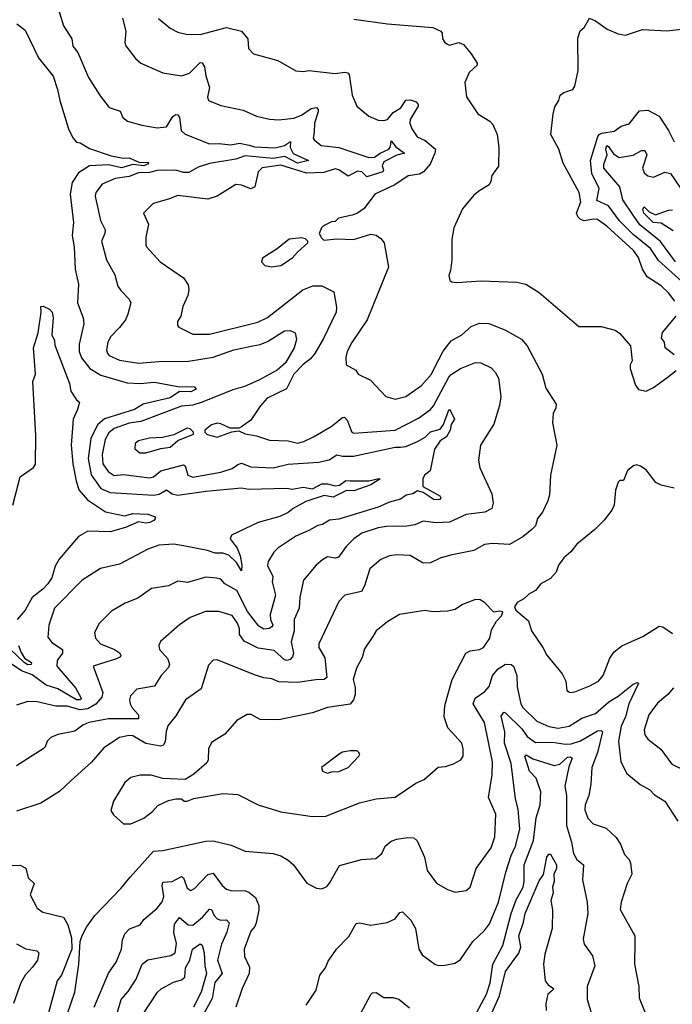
# Model space of a CAD drawing. Extents: x 1246230 to 1426786, y 660032 to 763141.
# Tile 555 of 566: x 1368742 to 1372225, y 730150 to 735407. Entities that reach past the tile are written whole.
import ezdxf

# ---------------------------------------------------------------- set-up
doc = ezdxf.new("R2010")
doc.units = 0

msp = doc.modelspace()

# ---------------------------------------------------------------- linework, layer by layer
at = {"layer": '0CON10XD'}
for points in [[(1368932.5, 735515), (1368974.6, 735374.6), (1369020, 735305), (1369025.6, 735265), (1369051.4, 735231.4), (1369108.6, 735098.6), (1369170.5, 735000.5), (1369218.3, 734938.3), (1369278, 734918), (1369292.5, 734885), (1369316.2, 734865), (1369393.3, 734843.3), (1369475, 734830.5), (1369525, 734835.6), (1369558.9, 734891.1), (1369575, 734901.7), (1369585, 734900), (1369594, 734885), (1369602.9, 734815), (1369625, 734795.6), (1369755, 734743.7), (1369805, 734746.2), (1369868.2, 734738.2), (1369915, 734747.4), (1369966.6, 734736.6), (1369995, 734727.7), (1370105, 734722.8), (1370154.3, 734735.7), (1370187.6, 734757.6), (1370185.6, 734725), (1370201.9, 734691.9), (1370282.5, 734655), (1370225, 734641.3), (1370156.5, 734676.5), (1370095, 734666.2), (1369945, 734680.2), (1369895, 734661.8), (1369755, 734639), (1369695, 734619.1), (1369645, 734591.5), (1369615, 734591.1), (1369575, 734603), (1369475, 734601.4), (1369435, 734591), (1369375, 734588.6), (1369325, 734569.2), (1369250.4, 734559.6), (1369181, 734529), (1369147.8, 734485), (1369144.7, 734464.7), (1369150.5, 734439.5), (1369172.9, 734335), (1369198.2, 734285), (1369196.4, 734265), (1369177.5, 734225), (1369205.6, 734125), (1369248.6, 734045), (1369265.8, 733985), (1369280.7, 733960.7), (1369326, 733915), (1369334, 733895), (1369319.4, 733835), (1369305.6, 733805), (1369275, 733763.1), (1369227.8, 733715), (1369211.8, 733685), (1369204.4, 733645), (1369209.4, 733625), (1369218.6, 733615), (1369275, 733588.9), (1369375, 733572.5), (1369485, 733582.9), (1369643.1, 733583.1), (1369775, 733605.3), (1369885, 733644.7), (1369985.3, 733665.3), (1370025, 733672.7), (1370065, 733688.9), (1370155, 733745.5), (1370185, 733747.1), (1370211.2, 733735), (1370218.8, 733698.8), (1370206.2, 733655), (1370160, 733575), (1370115, 733536.6), (1370017.9, 733482.1), (1369941.6, 733448.4), (1369879.5, 733430.5), (1369715, 733364.5), (1369665, 733349), (1369605, 733343.7), (1369388.6, 733261.4), (1369325, 733252.6), (1369245, 733224.3), (1369218.1, 733201.9), (1369198.4, 733165), (1369182.4, 733085), (1369186, 733036), (1369213.1, 732995), (1369245, 732974.1), (1369295, 732978.2), (1369435, 732961.6), (1369455, 732965.9), (1369495, 732998.9), (1369615, 733031.2), (1369625.3, 733025), (1369639.5, 732975), (1369665, 732964.7), (1369815, 732991.4), (1369875, 733010), (1369905, 733032.8), (1369925, 733039.1), (1369975, 733019), (1370095, 733014.7), (1370175, 733034.8), (1370336.2, 733043.8), (1370392.5, 733057.5), (1370435, 733083.6), (1370465, 733077.2), (1370522.9, 733077.1), (1370745, 733124.1), (1370774.8, 733124.8), (1370802.2, 733127.8), (1370864.8, 733155.2), (1370905, 733178.9), (1370935, 733206.8), (1370985, 733221), (1371004.3, 733245.7), (1371030.4, 733319.6), (1371035, 733325.4), (1371042.9, 733315), (1371061.9, 733275), (1371044.8, 733245), (1371039.8, 733215), (1371019.5, 733180.5), (1370985, 733158.9), (1370955, 733114.3), (1370932.1, 732997.9), (1370902, 732975), (1370892.5, 732955), (1370893.8, 732915), (1370984.2, 732864.3), (1370990, 732855), (1370984.5, 732845), (1370953.8, 732843.8), (1370895, 732882.1), (1370865, 732891.4), (1370840, 732875), (1370805, 732868.9), (1370773.5, 732846.5), (1370715, 732831.9), (1370655, 732805.3), (1370445, 732740.6), (1370395, 732734.7), (1370357.6, 732712.4), (1370332.9, 732707.1), (1370285, 732679.1), (1370215, 732649.2), (1370119.2, 732585), (1370098.1, 732565), (1370066.9, 732515), (1370065, 732493.3), (1370092.7, 732435), (1370088.5, 732405), (1370107.5, 732335), (1370078.2, 732231.8), (1370080.3, 732205), (1370091.9, 732175), (1370088.2, 732165), (1370073.2, 732156.8), (1370045, 732153.8), (1370018.5, 732168.5), (1369957.8, 732247.8), (1369900.2, 732360.2), (1369836.7, 732395), (1369815, 732419.4), (1369792.5, 732425), (1369735, 732431.2), (1369637.5, 732402.5), (1369585, 732408.9), (1369535.4, 732384.6), (1369445, 732370), (1369371.5, 732318.5), (1369305, 732292.5), (1369230.9, 732249.1), (1369166.6, 732183.4), (1369140, 732135), (1369145.5, 732105), (1369173.6, 732075), (1369247.5, 732045), (1369275, 732026.9), (1369281.9, 732015), (1369279.2, 732005), (1369258, 731995), (1369134, 731955), (1369185.6, 731814.4), (1369179.2, 731790.8), (1369147.1, 731753), (1369105, 731727.7), (1369065, 731721.7), (1368995, 731741.9), (1368935, 731742.1), (1368835, 731765.4), (1368785, 731766.7), (1368725, 731747.1)], [(1369290.8, 735415), (1369308.1, 735345), (1369302.9, 735285), (1369308.3, 735268.3), (1369359.8, 735199.8), (1369388, 735175), (1369505, 735122.5), (1369605, 735107.5), (1369648.1, 735121.9), (1369705, 735178.6), (1369715, 735177.5), (1369727.7, 735155), (1369735, 735107.5), (1369754.3, 735045), (1369744.1, 734994.1), (1369748.8, 734975), (1369815, 734949.4), (1369935, 734924.2), (1370005, 734892.5), (1370075, 734875.5), (1370125, 734873.3), (1370205, 734882.2), (1370245, 734897.6), (1370297.4, 734932.6), (1370325, 734938.3), (1370335, 734927.5), (1370334.9, 734915), (1370314.2, 734855), (1370312.5, 734805), (1370308.1, 734775), (1370313.1, 734765), (1370350, 734735), (1370444.6, 734724.6), (1370605, 734671.8), (1370635, 734672.5), (1370665.6, 734694.4), (1370711.9, 734715), (1370720.8, 734729.2), (1370725, 734760), (1370749.1, 734729.1), (1370796, 734695), (1370755, 734684.6), (1370685, 734647.5), (1370676.4, 734626.4), (1370683.3, 734605), (1370679.7, 734595), (1370595, 734568.7), (1370567.5, 734595), (1370545, 734598.5), (1370495, 734571), (1370445, 734605.2), (1370425, 734610.9), (1370365, 734591.6), (1370272.1, 734587.9), (1370135, 734630.8), (1370035, 734616.2), (1370013.5, 734595), (1369996.5, 734515), (1369974.6, 734504.6), (1369925, 734524.5), (1369895, 734526.7), (1369795, 734464.2), (1369745, 734449.2), (1369585, 734469.2), (1369535, 734448), (1369453.3, 734425), (1369402, 734375), (1369428.2, 734315), (1369415.7, 734245.7), (1369414, 734205), (1369418.8, 734195), (1369491.2, 734115), (1369615, 734029.2), (1369640.7, 733990.7), (1369644.4, 733965), (1369638.9, 733935), (1369612.9, 733875), (1369602, 733825), (1369584, 733795), (1369583.8, 733775), (1369591.2, 733765), (1369665, 733728.6), (1369755, 733727.8), (1370013, 733793), (1370065, 733816.5), (1370252, 733965), (1370306.8, 733986.8), (1370355, 733986.5), (1370418.8, 733955), (1370433, 733873), (1370430, 733845), (1370362.6, 733705), (1370317.1, 733625), (1370293.7, 733596.3), (1370255, 733566.7), (1370204.7, 733515), (1370165, 733437.1), (1370063.2, 733386.8), (1370025, 733344), (1369975, 733268.8), (1369925, 733232.5), (1369913, 733227), (1369865, 733226.7), (1369815, 733250), (1369795, 733252.5), (1369765, 733243.3), (1369730, 733215), (1369730, 733205), (1369743, 733193), (1369795, 733177.5), (1369873, 733207), (1369911.7, 733211.7), (1369945, 733196.2), (1370005, 733185.8), (1370075, 733162.5), (1370175, 733157.7), (1370225, 733146.2), (1370258.8, 733155), (1370309.8, 733180.2), (1370404.8, 733235.2), (1370465, 733283.3), (1370475, 733285.6), (1370489.6, 733269.6), (1370514.6, 733205), (1370525, 733198.8), (1370745, 733214.8), (1370869.9, 733280.1), (1370934.6, 733325), (1370950.6, 733345), (1371031.9, 733498.1), (1371045, 733513), (1371095, 733544.4), (1371175, 733576.7), (1371202.5, 733575), (1371257.8, 733547.8), (1371279.4, 733525), (1371297, 733493), (1371309.1, 733395), (1371302.8, 733347.2), (1371272.4, 733247.6), (1371201.1, 733135), (1371189.5, 733055), (1371198.2, 733015), (1371260.9, 732875), (1371268.8, 732825), (1371262.1, 732797.9), (1371225, 732777.5), (1371124.1, 732765.9), (1371035, 732724.7), (1370965, 732720.3), (1370895, 732729.2), (1370849.7, 732710.3), (1370807.8, 732702.2), (1370698.8, 732701.2), (1370655, 732694.6), (1370568, 732665), (1370524.4, 732635), (1370483.5, 732595), (1370442.7, 732537.3), (1370425, 732531.5), (1370385, 732538.9), (1370356.9, 732523.1), (1370324.3, 732495), (1370256.4, 732415), (1370236.6, 732323.4), (1370233.4, 732265), (1370206.4, 732205), (1370207.1, 732145), (1370189.8, 732085), (1370202.5, 732025), (1370197.8, 732005), (1370185, 731991.5), (1370165, 731985.5), (1370155, 731989.2), (1370099.2, 732039.1), (1370015, 732052.5), (1369939.4, 732089.4), (1369915.4, 732125), (1369915.4, 732155), (1369904.5, 732185), (1369875, 732226.2), (1369805, 732247.5), (1369732.4, 732247.6), (1369650.8, 732215), (1369595, 732175.7), (1369492.5, 732087.5), (1369484.4, 732065.6), (1369487.8, 732045), (1369532.7, 731995), (1369541.8, 731965), (1369535, 731948.6), (1369497.5, 731905), (1369461.1, 731848.9), (1369367.3, 731832.7), (1369333.4, 731796.6), (1369327.3, 731775), (1369330.5, 731755), (1369342.4, 731732.4), (1369375.4, 731695), (1369375.4, 731674.6), (1369215.5, 731674.5), (1369111.4, 731655), (1369078.9, 731641.1), (1369035, 731607.8), (1368945, 731590.6), (1368908, 731575), (1368888, 731555), (1368876.7, 731525), (1368866.7, 731515), (1368725, 731423.1)], [(1369483, 735413), (1369545, 735361.4), (1369585, 735341.1), (1369629.3, 735329.3), (1369705, 735327.5), (1369845, 735366), (1369925, 735345.5), (1369958.8, 735305), (1369963.3, 735253.3), (1369990, 735225), (1370119.7, 735189.7), (1370215, 735134.4), (1370255, 735130), (1370285, 735135.6)], [(1370525, 735410.2), (1370705, 735384.3), (1370946.2, 735365), (1370990, 735345), (1370996.2, 735335), (1370998, 735305), (1371011.2, 735285), (1371025, 735276.2), (1371035, 735271.2), (1371085, 735286.2), (1371110, 735275), (1371152, 735225), (1371183.3, 735175), (1371182.5, 735165), (1371140, 735125), (1371117.7, 735072.3), (1371126.2, 734995), (1371186.2, 734905), (1371251.2, 734865), (1371267.6, 734847.6), (1371290, 734795), (1371299.2, 734725), (1371296.2, 734625), (1371261.2, 734575), (1371256.7, 734545), (1371246.7, 734525), (1371197.5, 734495), (1371165, 734470), (1371105, 734396.7), (1371059.2, 734295), (1371048.6, 734235), (1371048.9, 734125), (1371041.7, 734068.3), (1371031.7, 734041.7), (1371036.7, 734015), (1371047.7, 734007.7), (1371075, 734004.3), (1371205, 734012.7), (1371395, 734006), (1371443.3, 733995), (1371515, 733950.8), (1371725, 733769.2), (1371845, 733769.2), (1371919.7, 733749.7), (1371945, 733731.2), (1372000.8, 733665), (1372010, 733585), (1372000, 733565), (1372000, 733545), (1372027.5, 733455), (1372045, 733432.5), (1372085, 733423.3)], [(1372239.1, 733905), (1372205, 733948.9), (1372165, 733986.4), (1372090.9, 734035), (1372065.9, 734075), (1372045, 734137.5), (1372018.3, 734175), (1371875, 734304.1), (1371825, 734340), (1371805, 734342.3), (1371755, 734332.7), (1371735, 734339.7), (1371722.6, 734352.6), (1371713.1, 734375), (1371735.7, 734435), (1371728.1, 734485), (1371641.8, 734641.8), (1371618.9, 734715), (1371576.9, 734795), (1371588.1, 734905), (1371597.9, 734942.1), (1371618.8, 734975), (1371626.2, 735005), (1371645, 735018.8), (1371693.3, 735035), (1371705, 735052.5), (1371722.5, 735135), (1371721.3, 735308.7), (1371733, 735347), (1371754.1, 735365.9), (1371782.5, 735415), (1371815, 735400.8), (1371876.3, 735356.3), (1371935, 735331.1), (1371975, 735324.3), (1372065, 735355.2), (1372195, 735348), (1372273.3, 735356.7)], [(1368726.2, 735385), (1368771.2, 735351.2), (1368842.6, 735202.6), (1368920.8, 735105), (1368943.8, 735035), (1368955.4, 734975), (1369002.9, 734825), (1369025, 734776), (1369045, 734754), (1369065, 734750), (1369115, 734719.4), (1369230.2, 734680.2), (1369295, 734667.3), (1369325, 734670), (1369376.6, 734646.6), (1369430, 734645), (1369424.4, 734635), (1369405, 734626.6), (1369345, 734634.1), (1369285, 734616.7), (1369215, 734632.2), (1369115, 734626.6), (1369055, 734590), (1369021.5, 734538.5), (1369011.8, 734475), (1369028.9, 734325), (1369021.1, 734255), (1369032.1, 734195), (1369037.8, 734075), (1369056.2, 733995)], [(1370285, 735135.6), (1370425, 735120), (1370476.8, 735126.8), (1370493.1, 735123.1), (1370499.2, 735115), (1370515.6, 735005), (1370541.1, 734945), (1370605, 734892.9), (1370655, 734870.8), (1370685, 734868), (1370705, 734874.5), (1370735, 734911.2), (1370775, 734937.1), (1370802.7, 734977.3), (1370825, 734980), (1370858.3, 734968.3), (1370868.5, 734955), (1370868.3, 734945), (1370825.3, 734875), (1370824.7, 734854.7), (1370834.1, 734824.1), (1370862.3, 734782.3), (1370905, 734761.9), (1370960.6, 734715), (1370957.8, 734695), (1370931.5, 734635), (1370896, 734594), (1370875, 734583.2), (1370815, 734572.9), (1370744.2, 734525.8), (1370636.7, 734475), (1370580.9, 734399.1), (1370545, 734374), (1370515.9, 734364.1), (1370443, 734347), (1370425, 734330), (1370405, 734327.5), (1370363.9, 734306.1), (1370352.5, 734295), (1370340, 734265), (1370351.7, 734241.7), (1370365, 734230), (1370435, 734236.7), (1370523.6, 734233.6), (1370615, 734261.2), (1370645, 734256.2), (1370669.7, 734239.7), (1370686, 734215), (1370710.8, 734085), (1370596.5, 733805), (1370515, 733684), (1370490, 733635), (1370483.1, 733605), (1370484, 733564), (1370535, 733536.7), (1370547.5, 733515), (1370613.3, 733483.3), (1370695, 733396), (1370745, 733381.4), (1370802.5, 733395), (1370885.3, 733454.7), (1370938.9, 733515), (1370955, 733548), (1371001.8, 733638.2), (1371045, 733692.9), (1371102, 733725), (1371151.2, 733768.8), (1371195, 733786.9), (1371245, 733784.5), (1371330.9, 733750.9), (1371420.6, 733700.6), (1371450, 733665), (1371530, 733515), (1371549.7, 733439.7), (1371604, 733355), (1371603.8, 733335), (1371588, 733305), (1371585.7, 733255), (1371608.1, 733135), (1371574.3, 732975), (1371569.3, 732870.7), (1371561.1, 732838.9), (1371532.5, 732777.5), (1371505, 732743.3), (1371494.2, 732705), (1371474.6, 732685.4), (1371426.7, 732646.7), (1371355, 732605.6), (1371265, 732610), (1371222.5, 732605), (1371165, 732572.9), (1371041.4, 732548.6), (1370985, 732531.5), (1370935, 732507.8), (1370895, 732506), (1370825, 732545.6), (1370755, 732549.5), (1370715, 732545.4), (1370669.2, 732525), (1370609.5, 732475), (1370581.8, 732385), (1370565, 732353.3), (1370476.7, 732335), (1370445, 732300), (1370338.1, 732075), (1370338.9, 732055), (1370370.4, 732000.4), (1370380.5, 731895), (1370365.9, 731884.1), (1370321.7, 731881.8), (1370225, 731868.1), (1370125, 731871.2), (1370087.8, 731887.8), (1370045, 731893.6), (1369995, 731909.6), (1369795, 731988.6), (1369775, 731988), (1369750, 731960), (1369710.6, 731835), (1369626, 731775), (1369575, 731690.8), (1369533, 731637), (1369523, 731607), (1369518.8, 731551.2), (1369508.1, 731531.9), (1369492.5, 731527.5), (1369415, 731542.3), (1369345, 731582.7), (1369325, 731584.5), (1369275, 731574.6), (1369191.3, 731518.7), (1369125, 731442.5), (1369016.2, 731345), (1368953.4, 731286.6), (1368855, 731224.3), (1368725, 731180.8)], [(1372346.8, 733945), (1372151.5, 734121.5), (1372107.8, 734185), (1372015, 734261), (1371943, 734333), (1371885, 734412.4), (1371822.1, 734442.1), (1371833.8, 734505), (1371795.2, 734585.2), (1371788.6, 734655), (1371826.9, 734783.1), (1371835, 734794.7), (1371848.2, 734801.8), (1371915, 734811.2), (1371952, 734838), (1371995, 734851.4), (1372049.6, 734920.4), (1372095, 734924.7), (1372155, 734892.2), (1372204.7, 734815), (1372235, 734754.5)], [(1372241.6, 734115), (1372162.4, 734222.4), (1372052, 734312), (1372015, 734363.9), (1371960, 734445), (1371944.2, 734515), (1371859.4, 734615), (1371859.7, 734635), (1371876.5, 734685), (1371870, 734715), (1371875, 734735.2), (1371885, 734729.4), (1371911.2, 734691.2), (1371941.2, 734671.2), (1372015, 734684), (1372061, 734709), (1372078.2, 734708.2), (1372089.6, 734685), (1372065.5, 734615), (1372075, 734588.6), (1372095, 734573.3), (1372125, 734566.7), (1372185, 734593.3), (1372215, 734586.7), (1372318.2, 734435)], [(1372229.4, 734279.4), (1372165, 734321.1), (1372121.8, 734325), (1372072.5, 734375), (1372067.1, 734395), (1372075, 734407.5), (1372101.2, 734381.2), (1372135, 734365.5), (1372205, 734390), (1372225, 734391.4)], [(1370085, 734086.7), (1370135, 734094), (1370197.5, 734135), (1370223.6, 734166.4), (1370280, 734215), (1370280, 734225), (1370267, 734237), (1370245, 734242.5), (1370180, 734235), (1370116.1, 734183.9), (1370037, 734133), (1370032.5, 734115), (1370050, 734095), (1370085, 734086.7)], [(1369056.2, 733995), (1369049.6, 733895), (1369080.6, 733815), (1369083.6, 733783.6), (1369059.2, 733675), (1369059.7, 733635), (1369071.7, 733601.7), (1369115.2, 733545.2), (1369175, 733508.4), (1369315, 733467.6), (1369385, 733464.1), (1369461.5, 733471.5), (1369585, 733449.4), (1369675, 733447.1), (1369684.3, 733435), (1369655, 733419.5), (1369595, 733421.8), (1369545, 733388.9), (1369400.6, 733355), (1369353.9, 733326.1), (1369195, 733276.3), (1369156, 733244), (1369120.8, 733170.8), (1369107.4, 733065), (1369122.8, 732977.2), (1369174.3, 732904.3), (1369225, 732882), (1369455, 732867.7), (1369486.7, 732873.3), (1369525, 732897.3), (1369555, 732876), (1369585, 732868.6), (1369735, 732889.8), (1369925, 732907.3), (1369965, 732900.7), (1370165, 732905.5), (1370195, 732899.7), (1370255, 732910.7), (1370305, 732901.6), (1370355, 732929), (1370385, 732929.1), (1370425, 732917.5), (1370447.6, 732922.4), (1370482.4, 732947.6), (1370505, 732945.9), (1370605, 732945.7), (1370658.2, 732958.2), (1370666, 732955), (1370615, 732923.3), (1370525, 732891.6), (1370485, 732893.1), (1370415, 732858.1), (1370366.6, 732866.6), (1370268, 732835), (1370201.9, 732798.1), (1370175, 732775.6), (1370130, 732755), (1370015, 732721.9), (1369872, 732655), (1369864.2, 732635), (1369901.8, 732585), (1369918, 732545), (1369927.9, 732495), (1369926.2, 732463.8), (1369899.5, 732509.5), (1369858.1, 732548.1), (1369825, 732558.1), (1369785, 732558.8), (1369743.8, 732573.8), (1369615, 732597.7), (1369565, 732607.5), (1369485, 732600.8), (1369425, 732580.4), (1369275, 732500), (1369173.3, 732476.7), (1369075.4, 732414.6), (1368926.9, 732265), (1368896.5, 732175), (1368891.1, 732111.1), (1368912.4, 732082.4), (1368970.6, 732045), (1368970.4, 732025), (1368941.2, 731985), (1368940, 731955), (1369039.7, 731839.7), (1369069.7, 731785), (1369066.5, 731775), (1369045, 731775.2), (1368945, 731834.1), (1368883.6, 731853.6), (1368808.5, 731908.5), (1368750.8, 731930.8), (1368685, 731975.7)], [(1368705.6, 732815), (1368743.6, 732966.4), (1368815, 733016.9), (1368826.7, 733033.3), (1368827.4, 733185), (1368812.5, 733475), (1368825.2, 733515), (1368814.5, 733655), (1368840.8, 733735), (1368856.2, 733845), (1368853.8, 733875), (1368867.1, 733877.1), (1368900.7, 733860.7), (1368914.4, 733845), (1368920.5, 733815), (1368914, 733725), (1368926.5, 733695), (1368929.2, 733669.2), (1369006.7, 733465), (1369015, 733423.3), (1369045, 733377.5), (1369060, 733365), (1369050, 733325), (1369026.7, 733275), (1369016.7, 733135), (1369025.3, 733035.3), (1369042.2, 732945), (1369057.6, 732897.6), (1369102.8, 732842.7), (1369199.8, 732779.8), (1369301.3, 732758.7), (1369345, 732770.5), (1369425, 732766.4), (1369461.2, 732755), (1369466.7, 732745), (1369457.2, 732732.8), (1369436.9, 732723.1), (1369415, 732719.5), (1369375, 732725.5), (1369305.8, 732695.8), (1369225, 732672.2), (1369105, 732675.4), (1369055, 732648.6), (1368952.6, 732527.4), (1368931, 732489), (1368912.7, 732427.3), (1368891.1, 732395), (1368865, 732366.1), (1368808.5, 732321.5), (1368770.5, 732255), (1368728.5, 732205)], [(1372235, 733617.5), (1372186.7, 733655), (1372182.5, 733685), (1372166.4, 733706.4), (1372172.7, 733737.3), (1372245.6, 733825)], [(1372085, 733423.3), (1372125, 733442.5), (1372195, 733494.4), (1372245.4, 733534.6)], [(1369415, 733094.4), (1369495, 733118.1), (1369545, 733124.4), (1369585, 733160), (1369670, 733195), (1369670, 733205), (1369652.3, 733222.3), (1369635, 733227.1), (1369565, 733190), (1369503.4, 733176.6), (1369435, 733172.9), (1369375, 733158.9), (1369358, 733145), (1369356.2, 733115), (1369382.5, 733095), (1369415, 733094.4)], [(1372235, 732906.2), (1372165, 732922.5), (1372136.4, 732936.4), (1372085, 733003.3), (1372055, 733023.3), (1372035, 733030), (1372017.5, 733025), (1371985, 733000), (1371965, 732947.5), (1371945, 732946.7), (1371935, 732937.5), (1371922, 732895), (1371914, 732815), (1371901.3, 732788.7), (1371861.4, 732735), (1371811.9, 732685), (1371715, 732607.5), (1371683.2, 732566.8), (1371645, 732533.3), (1371617.5, 732495), (1371605, 732456.7), (1371575, 732424.4), (1371522.5, 732395), (1371495, 732358.8), (1371459.3, 732340.7), (1371432.5, 732315), (1371397.5, 732295), (1371382.5, 732272.5), (1371390, 732255), (1371456.8, 732196.8), (1371473.8, 732143.8), (1371534.5, 732054.5), (1371555, 732013.8), (1371636.7, 731915), (1371656.2, 731875), (1371662.5, 731825), (1371680, 731815), (1371705, 731818.8), (1371785, 731850), (1371830, 731875), (1371855, 731906.2), (1371891.1, 731998.9), (1371915, 732032.5), (1371955, 732064.3), (1372023.3, 732095), (1372066.7, 732113.3), (1372155, 732168.6), (1372175, 732165.8), (1372225, 732130)], [(1369295, 731113.3), (1369335, 731114), (1369405, 731144), (1369450.9, 731179.1), (1369478.3, 731211.7), (1369535, 731237.5), (1369575, 731247.5), (1369605, 731247.5), (1369620, 731235), (1369635, 731234), (1369671.4, 731248.6), (1369825.5, 731275.5), (1369905, 731270), (1370015, 731215.7), (1370135, 731178.6), (1370305, 731152.5), (1370375, 731155.5), (1370555, 731225.4), (1370645, 731247.5), (1370745, 731256.7), (1370855, 731330.6), (1370899.5, 731350.5), (1370974.3, 731415.7), (1371015, 731420), (1371056.8, 731433.2), (1371096.7, 731455), (1371108, 731475), (1371108.6, 731515), (1371101.9, 731545), (1371026.1, 731626.1), (1371007.7, 731685), (1371010.4, 731745), (1371049.4, 731885), (1371121.9, 732025), (1371145, 732037.3), (1371195, 732043.9), (1371216.4, 732055), (1371250, 732105), (1371260, 732150), (1371286, 732195), (1371313.3, 732225), (1371320, 732245), (1371305, 732250), (1371273, 732243), (1371222.5, 732295), (1371199.4, 732309.4), (1371175, 732310.8), (1371105, 732284.2), (1371065, 732258.6), (1371025, 732249.2), (1370946.4, 732246.4), (1370903.3, 732253.3), (1370769.1, 732230.9), (1370705.7, 732194.3), (1370645, 732143.3), (1370626.5, 732113.5), (1370582.6, 732047.4), (1370568.7, 732001.3), (1370538.6, 731945), (1370522.2, 731885), (1370532.2, 731842.2), (1370531.2, 731805), (1370522.9, 731775), (1370505, 731752.1), (1370385, 731735.6), (1370305, 731706.7), (1370125, 731669.4), (1370025, 731670), (1369977.6, 731697.6), (1369955, 731698.1), (1369900, 731665), (1369836.8, 731593.2), (1369765, 731548), (1369749.5, 731515), (1369747.8, 731455), (1369740.6, 731439.4), (1369670.3, 731379.7), (1369625, 731351.2), (1369505, 731355.6), (1369443.2, 731373.2), (1369385, 731373.1), (1369335, 731360.8), (1369302, 731335), (1369242.9, 731235), (1369228.8, 731185), (1369242.3, 731162.3), (1369295, 731113.3)], [(1368735.8, 732065), (1368749.2, 732029.2), (1368767.9, 731997.9), (1368805, 731975.6), (1368802, 731965), (1368785, 731963.3), (1368765, 731974.8), (1368655, 732080.4)], [(1368975, 730038.8), (1369035.5, 730215), (1369058, 730365), (1369064, 730485), (1369075, 730517.5), (1369097.7, 730562.3), (1369142.9, 730625), (1369281.9, 730768.1), (1369331.9, 730828.1), (1369455, 730967.2), (1369505, 730972.2), (1369735, 731021.1), (1369775, 731023.1), (1369870.5, 731000.5), (1369945, 730967.9), (1370095, 730955.8), (1370135, 730942.5), (1370175, 730920.6), (1370202.9, 730895), (1370275, 730796.7), (1370325, 730770), (1370355, 730766.2), (1370380.5, 730779.5), (1370395, 730796.2), (1370449.1, 730890.9), (1370565, 730924), (1370641.7, 730928.3), (1370674.1, 730955.9), (1370692, 730995), (1370725, 731020.8), (1370755, 731032.2), (1370811.2, 731041.2), (1370845, 731038.6), (1370863.2, 731023.2), (1370901.9, 730935), (1370917.1, 730865), (1370966.6, 730796.6), (1371025, 730762.5), (1371065, 730749.2), (1371125, 730758), (1371145.8, 730775), (1371177.9, 730875), (1371257.5, 730985), (1371277.1, 731045), (1371283.5, 731165), (1371244.5, 731255), (1371262.7, 731375), (1371264.2, 731445), (1371221.6, 731655), (1371161.5, 731755), (1371172.7, 731785), (1371225, 731819.5), (1371246.5, 731846.5), (1371265.3, 731905), (1371295, 731942.1), (1371335, 731966.2), (1371365, 731964.3), (1371377.1, 731955), (1371395, 731906.2), (1371396.9, 731845), (1371416.9, 731755), (1371426.8, 731735), (1371502.4, 731662.4), (1371565, 731633.1), (1371615.2, 731624.8), (1371675, 731635.3), (1371741.9, 731678.1), (1371815, 731702.7), (1371885.1, 731764.9), (1371935.4, 731794.6), (1372015, 731859.1), (1372038.5, 731868.5), (1372043.8, 731865), (1372041.1, 731855), (1371992.6, 731755), (1371974.8, 731685), (1371952.5, 731635), (1371937.6, 731555), (1371949.6, 731445), (1371982.6, 731382.6), (1372053.7, 731323.7), (1372104.6, 731294.6), (1372129.4, 731269.4), (1372184, 731235), (1372255, 731128.8)], [(1372230.9, 731839.1), (1372201.2, 731805), (1372145, 731757.1), (1372100, 731695), (1372073.9, 731615), (1372078.1, 731588.1), (1372094.4, 731565), (1372162.9, 731512.9), (1372222.3, 731432.3), (1372285, 731401.2)], [(1370271.1, 730145), (1370323.1, 730225), (1370343.6, 730306.4), (1370374, 730345), (1370388.8, 730381.2), (1370432.5, 730445), (1370498, 730512), (1370537.9, 730582.1), (1370555, 730585.6), (1370615, 730572.2), (1370703, 730587), (1370745, 730606), (1370770.3, 730639.7), (1370785, 730643.3), (1370829.3, 730599.3), (1370854.2, 730555), (1370872.5, 730445), (1370888.8, 730415), (1370957.5, 730365), (1370975, 730357.5), (1371010.6, 730359.4), (1371065, 730369.2), (1371095, 730388.8), (1371160.8, 730485), (1371222.5, 730545), (1371249.9, 730580.1), (1371297.3, 730695), (1371336.7, 730855), (1371364.8, 730945), (1371387.3, 730995), (1371411.1, 731085), (1371401.9, 731191.9), (1371387.4, 731247.4), (1371365.3, 731435), (1371328.3, 731545), (1371331.2, 731605), (1371311.7, 731688.3), (1371325, 731709.4), (1371335, 731706.7), (1371421.4, 731621.4), (1371449.5, 731579.5), (1371495, 731548.2), (1371585, 731549.8), (1371655, 731539.1), (1371685, 731541), (1371735, 731557.3), (1371825, 731610.3), (1371845, 731612.2), (1371852.2, 731605), (1371825.2, 731495), (1371795.9, 731415), (1371790, 731325), (1371778.6, 731265), (1371759.7, 731215), (1371758, 731188), (1371773.3, 731143.3), (1371803, 731113), (1371871.2, 731091.2), (1371925, 731041.2), (1371948.6, 731005), (1371969.1, 730949.1), (1371993.6, 730923.6), (1372002.2, 730905), (1372008.6, 730845), (1371984.4, 730795), (1371952.2, 730695), (1371947, 730657), (1372024.3, 730515), (1372025.6, 730485.6), (1372022.9, 730365), (1372046, 730245), (1372048, 730185), (1372079.2, 730105)], [(1370385, 731384), (1370405, 731391.2), (1370445, 731392.9), (1370495, 731414.3), (1370552.5, 731475), (1370557.5, 731485), (1370552.5, 731495), (1370543, 731503), (1370505, 731503.8), (1370465, 731495.8), (1370446.7, 731485), (1370352.5, 731415), (1370357.5, 731395), (1370385, 731384)], [(1371136.6, 730025), (1371232.7, 730205), (1371252, 730265), (1371267, 730365), (1371320.3, 730465), (1371365, 730634.4), (1371392.2, 730707.8), (1371428.5, 730775), (1371434.4, 730805.6), (1371434.5, 730895.5), (1371483.9, 731025), (1371498.7, 731145), (1371518.7, 731215), (1371523.5, 731285), (1371497.9, 731357.9), (1371463, 731395), (1371438.1, 731475), (1371445, 731481.9), (1371480.1, 731460.1), (1371595, 731424.7), (1371625, 731431.6), (1371665, 731469.6), (1371680.9, 731470.9), (1371690.9, 731465), (1371672.7, 731417.3), (1371651.6, 731315), (1371659.7, 731265), (1371660.5, 731105), (1371686.3, 731015), (1371696.7, 730955), (1371715, 730923.1), (1371750.6, 730895), (1371748.5, 730865), (1371745.5, 730815), (1371770.9, 730695), (1371773.6, 730635), (1371748.9, 730498.9), (1371755, 730471.2), (1371798.7, 730408.7), (1371810.6, 730355), (1371770, 730245), (1371770.6, 730175), (1371812.5, 730035)], [(1371212.4, 729995), (1371303.3, 730195), (1371334.1, 730325), (1371380.7, 730389.3), (1371405, 730422.8), (1371417, 730455), (1371405.4, 730515), (1371431.4, 730588.6), (1371439.6, 730635), (1371515, 730808.8), (1371536.9, 730843.1), (1371555.4, 730935), (1371565, 730952.5), (1371575, 730952.5), (1371606, 730895), (1371606.7, 730875), (1371592.4, 730845), (1371593.8, 730805), (1371585.5, 730775), (1371588.9, 730745), (1371576.7, 730705), (1371584.6, 730655), (1371583.5, 730555), (1371545, 730418), (1371537.2, 730365), (1371546.4, 730275), (1371562.2, 730255), (1371591.5, 730235), (1371587.8, 730225), (1371560.9, 730205), (1371550.4, 730155), (1371552.2, 730117.8)], [(1368675, 730891.9), (1368745, 730892.9), (1368775, 730876.7), (1368786, 730825), (1368818.1, 730795), (1368797.5, 730735), (1368835, 730663.8), (1368865, 730642.5), (1368975, 730616), (1368999.2, 730575), (1369018.6, 730505), (1369019.2, 730445), (1368964.3, 730305), (1368941.9, 730275), (1368895.5, 730104.5)], [(1369138.4, 730135), (1369215, 730317.1), (1369256.1, 730375), (1369285, 730443.8), (1369290, 730495), (1369302.7, 730527.3), (1369327, 730553), (1369383.8, 730575), (1369405, 730603.3), (1369475, 730663.8), (1369502.6, 730697.4), (1369511.4, 730725), (1369501.5, 730785), (1369505, 730801.9), (1369555, 730805.8), (1369605, 730831.8), (1369615, 730825.7), (1369623.6, 730806.4), (1369635, 730770), (1369655, 730758.5), (1369675, 730769.1), (1369745, 730843.2), (1369775, 730851.1), (1369822.1, 730785), (1369844.8, 730764.8), (1369868.3, 730758.3), (1369945, 730755.8), (1369965, 730748.2), (1369999.8, 730719.8), (1370017.5, 730677.5), (1370018.6, 730655), (1370003.3, 730585), (1369996.7, 730565), (1369975, 730541.2), (1369940.4, 730445), (1369941.2, 730405), (1369967.7, 730347.7), (1369967.1, 730315), (1369929.3, 730235), (1369895, 730135.7)], [(1369567.5, 730577.5), (1369595, 730613.3), (1369640, 730575), (1369665, 730572.5), (1369717.8, 730615), (1369755, 730658.9), (1369765, 730656.9), (1369779.1, 730625), (1369796.4, 730606.4), (1369815, 730598.8), (1369845, 730601.1), (1369859.1, 730585), (1369846.8, 730535), (1369818, 730472), (1369797.1, 730385), (1369822.5, 730315), (1369783.9, 730266.1), (1369769.2, 730180.8), (1369682.9, 730027.1)], [(1369260.4, 730095), (1369283.8, 730176.2), (1369320.7, 730219.3), (1369363.1, 730285), (1369396, 730365), (1369425, 730387.1), (1369549.1, 730410.9), (1369571.1, 730425), (1369578.6, 730475), (1369564.1, 730534.1), (1369567.5, 730577.5)], [(1368725, 730473.5), (1368775, 730445.5), (1368833.3, 730435), (1368843.3, 730425), (1368835.9, 730385), (1368810.7, 730349.3), (1368770, 730305), (1368746.9, 730265), (1368708.5, 730155)], [(1369398, 730095), (1369477.1, 730215), (1369497.1, 730232.9), (1369562.5, 730267.5), (1369605, 730280.6), (1369622.9, 730295), (1369626.1, 730345), (1369649.9, 730385), (1369664, 730445), (1369705, 730472.7), (1369715, 730466.2), (1369726.2, 730425), (1369729.5, 730355), (1369738, 730315), (1369709.7, 730215), (1369669.2, 730135)], [(1370558.8, 730095), (1370615, 730203.3), (1370625, 730211.2), (1370645, 730213.8), (1370685, 730185.7), (1370735, 730186.9), (1370765, 730176.9), (1370821.7, 730131.7)]]:
    msp.add_lwpolyline(points, dxfattribs=at)

doc.saveas('drawing.dxf')
